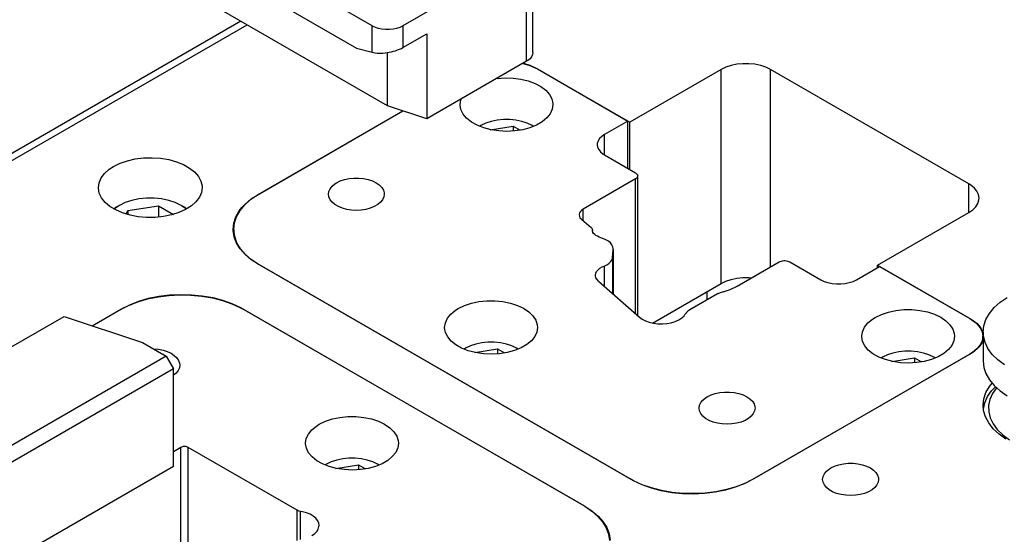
# Model space of a CAD drawing. Header units: inches. Extents: x 3 to 289, y 4 to 291.
# Tile 431 of 634: x 35.5 to 41.14, y 270.48 to 273.43. Entities that reach past the tile are written whole.
import ezdxf

# ---------------------------------------------------------------- set-up
doc = ezdxf.new("R2010")
doc.units = ezdxf.units.IN
doc.header["$LTSCALE"] = 0.5
doc.header["$MEASUREMENT"] = 0
doc.layers.add('DIE', color=7, linetype='Continuous')

msp = doc.modelspace()

# ---------------------------------------------------------------- linework, layer by layer
at = {"layer": 'DIE', "color": 9, "linetype": 'Continuous'}
for p, q in [((37.5206, 273.3962), (35.7528, 274.4168)), ((35.7528, 274.2371), (37.4322, 273.2676)), ((37.6089, 272.9369), (35.8412, 273.9575)), ((38.441, 273.2431), (38.441, 273.8554)), ((38.4044, 273.8044), (37.6973, 273.3962)), ((36.7696, 273.4214), (34.9607, 272.3771)), ((35.0179, 272.3693), (36.805, 273.401)), ((37.5206, 273.3962), (37.5372, 273.3881)), ((37.5372, 273.3881), (37.5561, 273.3818)), ((37.5561, 273.3818), (37.5766, 273.3775)), ((37.5766, 273.3775), (37.598, 273.3753)), ((37.598, 273.3753), (37.6198, 273.3753)), ((37.6198, 273.3753), (37.6413, 273.3775)), ((37.6413, 273.3775), (37.6618, 273.3818)), ((37.6618, 273.3818), (37.6806, 273.3881)), ((37.6806, 273.3881), (37.6973, 273.3962)), ((37.6973, 273.2712), (37.8331, 273.3496)), ((37.8331, 273.3496), (37.8331, 272.8622)), ((37.4322, 273.2676), (37.5206, 273.2439)), ((37.6553, 273.253), (37.6668, 273.257)), ((37.6668, 273.257), (37.6777, 273.2614)), ((37.6777, 273.2614), (37.6879, 273.2662)), ((37.6879, 273.2662), (37.6973, 273.2712)), ((37.5206, 273.2439), (37.5293, 273.2419)), ((37.5293, 273.2419), (37.5388, 273.2403)), ((37.5388, 273.2403), (37.549, 273.2393)), ((37.549, 273.2393), (37.5597, 273.2387)), ((37.5597, 273.2387), (37.571, 273.2387)), ((37.571, 273.2387), (37.5826, 273.2392)), ((37.5826, 273.2392), (37.5946, 273.2402)), ((37.5946, 273.2402), (37.6068, 273.2417)), ((37.6068, 273.2417), (37.6191, 273.2438)), ((37.6089, 272.9369), (37.6089, 273.2421)), ((37.6191, 273.2438), (37.6313, 273.2464)), ((37.6313, 273.2464), (37.6435, 273.2495)), ((37.6435, 273.2495), (37.6553, 273.253)), ((38.4243, 273.207), (38.4118, 273.1967)), ((38.4335, 273.2184), (38.4243, 273.207)), ((38.4391, 273.2305), (38.4335, 273.2184)), ((38.441, 273.2431), (38.4391, 273.2305)), ((38.4044, 273.192), (37.8331, 272.8622)), ((38.3838, 273.1801), (38.4226, 273.1687)), ((38.3861, 273.1815), (38.4228, 273.1699)), ((38.4118, 273.1967), (38.4044, 273.192)), ((38.4226, 273.1687), (38.4574, 273.1535)), ((38.4228, 273.1699), (38.4555, 273.1548)), ((38.4555, 273.1548), (38.4595, 273.1525)), ((38.4574, 273.1535), (38.4665, 273.1485)), ((38.4595, 273.1525), (38.9954, 272.8431)), ((38.4665, 273.1485), (38.9834, 272.85)), ((39.5183, 273.145), (38.9954, 272.8431)), ((39.545, 273.1579), (39.5183, 273.145)), ((39.5752, 273.168), (39.545, 273.1579)), ((39.608, 273.1749), (39.5752, 273.168)), ((39.6423, 273.1784), (39.608, 273.1749)), ((39.6772, 273.1784), (39.6423, 273.1784)), ((39.7115, 273.1749), (39.6772, 273.1784)), ((39.7443, 273.168), (39.7115, 273.1749)), ((39.7745, 273.1579), (39.7443, 273.168)), ((39.8012, 273.145), (39.7745, 273.1579)), ((40.9354, 272.4902), (39.8012, 273.145)), ((38.2354, 273.0944), (38.2811, 273.0976)), ((38.2811, 273.0976), (38.3271, 273.0962)), ((38.3271, 273.0962), (38.372, 273.0901)), ((38.372, 273.0901), (38.4144, 273.0798)), ((38.4144, 273.0798), (38.453, 273.0653)), ((38.453, 273.0653), (38.4868, 273.0472)), ((38.4868, 273.0472), (38.5146, 273.026)), ((38.0281, 272.9708), (38.0297, 272.9757)), ((38.5146, 273.026), (38.5356, 273.0023)), ((38.5356, 273.0023), (38.5493, 272.977)), ((38.5493, 272.977), (38.5551, 272.9506)), ((37.8331, 272.8622), (37.6089, 272.9369)), ((38.0241, 272.9443), (38.0281, 272.9708)), ((38.0242, 272.9418), (38.0241, 272.9443)), ((38.0289, 272.9153), (38.0242, 272.9418)), ((38.5514, 272.9178), (38.5395, 272.8921)), ((38.5554, 272.9443), (38.5514, 272.9178)), ((38.5551, 272.9506), (38.5554, 272.9443)), ((36.8685, 272.4299), (37.6962, 272.9078)), ((36.8755, 272.434), (37.6962, 272.9078)), ((38.0415, 272.8897), (38.0289, 272.9153)), ((38.0616, 272.8658), (38.0415, 272.8897)), ((38.0885, 272.8442), (38.0616, 272.8658)), ((38.5202, 272.868), (38.4939, 272.8462)), ((38.5395, 272.8921), (38.5202, 272.868)), ((38.1215, 272.8257), (38.0885, 272.8442)), ((38.1595, 272.8107), (38.1215, 272.8257)), ((38.2015, 272.7997), (38.1595, 272.8107)), ((38.4238, 272.8119), (38.3822, 272.8006)), ((38.4614, 272.8273), (38.4238, 272.8119)), ((38.4939, 272.8462), (38.4614, 272.8273)), ((38.9834, 272.85), (38.8508, 272.7735)), ((38.9834, 272.5794), (38.9834, 272.85)), ((38.9954, 272.5724), (38.9954, 272.8431)), ((38.2461, 272.7931), (38.2015, 272.7997)), ((38.292, 272.791), (38.2461, 272.7931)), ((38.3378, 272.7935), (38.292, 272.791)), ((38.3822, 272.8006), (38.3378, 272.7935)), ((38.8221, 272.7498), (38.8136, 272.7362)), ((38.8347, 272.7624), (38.8221, 272.7498)), ((38.8508, 272.7735), (38.8347, 272.7624)), ((38.8092, 272.7219), (38.8087, 272.7147)), ((38.8087, 272.7147), (38.8108, 272.7003)), ((38.8136, 272.7362), (38.8092, 272.7219)), ((38.8108, 272.7003), (38.8173, 272.6863)), ((36.1656, 272.6331), (36.2132, 272.6389)), ((36.2132, 272.6389), (36.2618, 272.6402)), ((36.2618, 272.6402), (36.3102, 272.6369)), ((36.3102, 272.6369), (36.3569, 272.6291)), ((38.8173, 272.6863), (38.828, 272.6731)), ((38.828, 272.6731), (38.8423, 272.6613)), ((38.8423, 272.6613), (38.8508, 272.6559)), ((38.8508, 272.6559), (39.0276, 272.5538)), ((36.0161, 272.5736), (36.0413, 272.5902)), ((36.0413, 272.5902), (36.0785, 272.6083)), ((36.0785, 272.6083), (36.1202, 272.6228)), ((36.1202, 272.6228), (36.1656, 272.6331)), ((36.3569, 272.6291), (36.4009, 272.617)), ((36.4009, 272.617), (36.4408, 272.6009)), ((36.4408, 272.6009), (36.4756, 272.5812)), ((36.4756, 272.5812), (36.5043, 272.5585)), ((35.9584, 272.497), (35.9702, 272.5242)), ((35.9702, 272.5242), (35.9897, 272.55)), ((35.9897, 272.55), (36.0161, 272.5736)), ((36.5043, 272.5585), (36.5263, 272.5334)), ((36.5263, 272.5334), (36.5409, 272.5066)), ((37.3889, 272.5204), (37.4164, 272.5232)), ((37.4164, 272.5232), (37.4443, 272.5232)), ((37.4443, 272.5232), (37.4718, 272.5204)), ((39.0276, 272.5538), (39.0325, 272.5505)), ((39.0345, 272.5235), (39.0302, 272.5199)), ((39.0325, 272.5505), (39.0363, 272.5467)), ((39.0377, 272.5275), (39.0345, 272.5235)), ((39.0363, 272.5467), (39.0389, 272.5426)), ((39.0397, 272.5317), (39.0377, 272.5275)), ((39.0389, 272.5426), (39.0402, 272.5383)), ((39.0404, 272.5361), (39.0397, 272.5317)), ((39.0402, 272.5383), (39.0404, 272.5361)), ((39.0404, 271.7354), (39.0404, 272.5361)), ((35.9544, 272.469), (35.9584, 272.497)), ((35.9544, 272.4652), (35.9544, 272.469)), ((36.5409, 272.5066), (36.5476, 272.4788)), ((36.5481, 272.469), (36.5441, 272.4409)), ((36.5476, 272.4788), (36.5481, 272.469)), ((37.28, 272.4628), (37.2918, 272.4774)), ((37.2918, 272.4774), (37.3078, 272.4906)), ((37.3078, 272.4906), (37.3172, 272.4965)), ((37.3172, 272.4965), (37.3386, 272.5069)), ((37.3386, 272.5069), (37.3627, 272.5149)), ((37.3627, 272.5149), (37.3889, 272.5204)), ((37.4718, 272.5204), (37.498, 272.5149)), ((37.498, 272.5149), (37.5221, 272.5069)), ((37.5221, 272.5069), (37.5435, 272.4965)), ((37.5435, 272.4965), (37.5614, 272.4842)), ((37.5614, 272.4842), (37.5754, 272.4702)), ((37.5754, 272.4702), (37.5849, 272.4551)), ((39.0276, 272.5183), (38.7291, 272.346)), ((39.0302, 272.5199), (39.0276, 272.5183)), ((40.9472, 272.4827), (40.9354, 272.4902)), ((40.9672, 272.4662), (40.9472, 272.4827)), ((40.9819, 272.448), (40.9672, 272.4662)), ((35.9595, 272.4373), (35.9544, 272.4652)), ((35.9724, 272.4102), (35.9595, 272.4373)), ((35.9928, 272.3846), (35.9724, 272.4102)), ((36.5323, 272.4137), (36.5128, 272.3879)), ((36.5441, 272.4409), (36.5323, 272.4137)), ((36.8293, 272.4044), (36.8685, 272.4299)), ((36.8311, 272.4046), (36.8701, 272.4308)), ((36.8701, 272.4308), (36.8755, 272.434)), ((37.2703, 272.4312), (37.2728, 272.4472)), ((37.2728, 272.4152), (37.2703, 272.4312)), ((37.2728, 272.4472), (37.28, 272.4628)), ((37.28, 272.3996), (37.2728, 272.4152)), ((37.5879, 272.4152), (37.5807, 272.3996)), ((37.5849, 272.4551), (37.5897, 272.4392)), ((37.5903, 272.4312), (37.5879, 272.4152)), ((37.5897, 272.4392), (37.5903, 272.4312)), ((40.9909, 272.4286), (40.9819, 272.448)), ((40.994, 272.4085), (40.9909, 272.4286)), ((36.0201, 272.3614), (35.9928, 272.3846)), ((36.0537, 272.341), (36.0201, 272.3614)), ((36.4864, 272.3643), (36.4536, 272.3435)), ((36.5128, 272.3879), (36.4864, 272.3643)), ((36.7605, 272.3357), (36.7751, 272.3545)), ((36.7647, 272.3369), (36.7918, 272.3698)), ((36.7751, 272.3545), (36.7939, 272.3746)), ((36.7918, 272.3698), (36.7961, 272.3742)), ((36.7939, 272.3746), (36.8293, 272.4044)), ((36.7961, 272.3742), (36.8311, 272.4046)), ((37.2918, 272.385), (37.28, 272.3996)), ((37.3078, 272.3718), (37.2918, 272.385)), ((37.3275, 272.3604), (37.3078, 272.3718)), ((37.3503, 272.3512), (37.3275, 272.3604)), ((37.5332, 272.3604), (37.5103, 272.3512)), ((37.5529, 272.3718), (37.5332, 272.3604)), ((37.5689, 272.385), (37.5529, 272.3718)), ((37.5807, 272.3996), (37.5689, 272.385)), ((40.9578, 272.3423), (40.9752, 272.3597)), ((40.9752, 272.3597), (40.9871, 272.3786)), ((40.9871, 272.3786), (40.9932, 272.3984)), ((40.9932, 272.3984), (40.994, 272.4085)), ((36.0926, 272.3241), (36.0537, 272.341)), ((36.1357, 272.3111), (36.0926, 272.3241)), ((36.182, 272.3023), (36.1357, 272.3111)), ((36.2301, 272.298), (36.182, 272.3023)), ((36.2788, 272.2983), (36.2301, 272.298)), ((36.3268, 272.3032), (36.2788, 272.2983)), ((36.3727, 272.3125), (36.3268, 272.3032)), ((36.4153, 272.3261), (36.3727, 272.3125)), ((36.4536, 272.3435), (36.4153, 272.3261)), ((36.7289, 272.266), (36.7409, 272.3014)), ((36.7331, 272.2663), (36.745, 272.3022)), ((36.7409, 272.3014), (36.7605, 272.3357)), ((36.745, 272.3022), (36.7647, 272.3369)), ((37.3756, 272.3444), (37.3503, 272.3512)), ((37.4026, 272.3402), (37.3756, 272.3444)), ((37.4303, 272.3388), (37.4026, 272.3402)), ((37.4581, 272.3402), (37.4303, 272.3388)), ((37.4851, 272.3444), (37.4581, 272.3402)), ((37.5103, 272.3512), (37.4851, 272.3444)), ((38.7055, 272.3168), (38.7052, 272.3127)), ((38.7052, 272.3127), (38.7065, 272.3045)), ((38.708, 272.3249), (38.7055, 272.3168)), ((38.7065, 272.3045), (38.7101, 272.2966)), ((38.7129, 272.3326), (38.708, 272.3249)), ((38.72, 272.3397), (38.7129, 272.3326)), ((38.7291, 272.346), (38.72, 272.3397)), ((40.4125, 272.025), (40.9354, 272.3269)), ((40.9354, 272.3269), (40.9578, 272.3423)), ((36.7249, 272.2299), (36.7289, 272.266)), ((36.7291, 272.2299), (36.7331, 272.2663)), ((38.7101, 272.2966), (38.7161, 272.2892)), ((38.7161, 272.2892), (38.7199, 272.2857)), ((38.7199, 272.2857), (38.775, 272.2403)), ((36.7251, 272.2226), (36.7249, 272.2299)), ((36.7307, 272.1866), (36.7251, 272.2226)), ((36.7291, 272.2299), (36.7291, 272.1932)), ((36.7292, 272.2248), (36.7291, 272.2299)), ((36.7343, 272.1885), (36.7292, 272.2248)), ((36.7442, 272.1514), (36.7307, 272.1866)), ((36.7473, 272.1527), (36.7343, 272.1885)), ((38.7769, 272.2386), (38.775, 272.2403)), ((38.7798, 272.235), (38.7769, 272.2386)), ((38.7816, 272.2311), (38.7798, 272.235)), ((38.7822, 272.2271), (38.7816, 272.2311)), ((38.782, 272.2227), (38.7821, 272.2254)), ((38.7822, 272.2193), (38.782, 272.2227)), ((38.7821, 272.2254), (38.7822, 272.2271)), ((38.7822, 272.2192), (38.7822, 272.2271)), ((38.7843, 272.2126), (38.7822, 272.2193)), ((38.7883, 272.2062), (38.7843, 272.2126)), ((38.7942, 272.2003), (38.7883, 272.2062)), ((38.8017, 272.1951), (38.7942, 272.2003)), ((38.8098, 272.1905), (38.8017, 272.1951)), ((38.8205, 272.185), (38.8098, 272.1905)), ((38.8393, 272.1777), (38.8205, 272.185)), ((36.7654, 272.1174), (36.7442, 272.1514)), ((36.768, 272.1183), (36.7473, 272.1527)), ((38.8418, 272.1769), (38.8393, 272.1777)), ((38.8585, 272.1702), (38.8418, 272.1769)), ((38.873, 272.1618), (38.8585, 272.1702)), ((38.8847, 272.1521), (38.873, 272.1618)), ((38.8933, 272.1414), (38.8847, 272.1521)), ((38.8986, 272.13), (38.8933, 272.1414)), ((38.9004, 272.1183), (38.8986, 272.13)), ((36.7939, 272.0852), (36.7654, 272.1174)), ((36.7961, 272.0856), (36.768, 272.1183)), ((36.8271, 272.057), (36.7939, 272.0852)), ((36.8291, 272.0567), (36.7961, 272.0856)), ((38.8967, 272.0687), (38.9003, 272.1153)), ((38.9003, 272.1153), (38.9004, 272.1183)), ((38.9004, 271.8588), (38.9004, 272.1183)), ((36.8685, 272.0299), (36.8271, 272.057)), ((36.8701, 272.029), (36.8291, 272.0567)), ((39.0039, 270.797), (36.8685, 272.0299)), ((36.8755, 272.0258), (36.8701, 272.029)), ((38.9969, 270.801), (36.8755, 272.0258)), ((38.8243, 272.0076), (38.8377, 272.0154)), ((38.8377, 272.0154), (38.8485, 272.02)), ((38.8485, 272.02), (38.8631, 272.0266)), ((38.8631, 272.0266), (38.8754, 272.0345)), ((38.8754, 272.0345), (38.8852, 272.0435)), ((38.8852, 272.0435), (38.8922, 272.0534)), ((38.8922, 272.0534), (38.896, 272.0638)), ((38.896, 272.0638), (38.8967, 272.0687)), ((39.6092, 271.9045), (39.85, 272.0435)), ((39.85, 272.0435), (39.8558, 272.0464)), ((39.8558, 272.0464), (39.8624, 272.0485)), ((39.8624, 272.0485), (39.8695, 272.05)), ((39.8695, 272.05), (39.8769, 272.0508)), ((39.8769, 272.0508), (39.8845, 272.0508)), ((39.8845, 272.0508), (39.892, 272.05)), ((39.892, 272.05), (39.8991, 272.0485)), ((39.8991, 272.0485), (39.9057, 272.0464)), ((39.9057, 272.0464), (39.9115, 272.0435)), ((39.9115, 272.0435), (40.0883, 271.9415)), ((40.2919, 271.9415), (40.4245, 272.018)), ((40.4125, 272.025), (40.9485, 271.7155)), ((40.4125, 272.0111), (40.4125, 272.025)), ((40.4245, 272.018), (40.9414, 271.7196)), ((38.7988, 271.9672), (38.8004, 271.9781)), ((38.7989, 271.9636), (38.7988, 271.9672)), ((38.8016, 271.9528), (38.7989, 271.9636)), ((38.8004, 271.9781), (38.8053, 271.9887)), ((38.8053, 271.9887), (38.8134, 271.9986)), ((38.8134, 271.9986), (38.8243, 272.0076)), ((38.8076, 271.9424), (38.8016, 271.9528)), ((38.8166, 271.9327), (38.8076, 271.9424)), ((38.8166, 271.9327), (38.8167, 271.9326)), ((38.8167, 271.9326), (39.0498, 271.7271)), ((39.1251, 271.6932), (39.5183, 271.9202)), ((39.5183, 271.9202), (39.545, 271.9332)), ((39.545, 271.9332), (39.5752, 271.9432)), ((39.5692, 271.8855), (39.6053, 271.9023)), ((39.5752, 271.9432), (39.608, 271.9501)), ((39.6053, 271.9023), (39.6092, 271.9045)), ((39.608, 271.9501), (39.6423, 271.9536)), ((39.6423, 271.9536), (39.6772, 271.9536)), ((39.6772, 271.9536), (39.6923, 271.9525)), ((40.0883, 271.9415), (40.1075, 271.9322)), ((40.1075, 271.9322), (40.1292, 271.9249)), ((40.1292, 271.9249), (40.1528, 271.92)), ((40.1528, 271.92), (40.1775, 271.9174)), ((40.1775, 271.9174), (40.2026, 271.9174)), ((40.2026, 271.9174), (40.2274, 271.92)), ((40.2274, 271.92), (40.251, 271.9249)), ((40.251, 271.9249), (40.2727, 271.9322)), ((40.2727, 271.9322), (40.2919, 271.9415)), ((36.2419, 271.835), (36.3009, 271.847)), ((36.2957, 271.844), (36.3575, 271.8518)), ((36.3009, 271.847), (36.3621, 271.8545)), ((36.3575, 271.8518), (36.4204, 271.8551)), ((36.3621, 271.8545), (36.4245, 271.8575)), ((36.4204, 271.8551), (36.4836, 271.8537)), ((36.4245, 271.8575), (36.487, 271.8559)), ((36.4836, 271.8537), (36.546, 271.8478)), ((36.487, 271.8559), (36.5486, 271.8497)), ((36.546, 271.8478), (36.6065, 271.8374)), ((36.5486, 271.8497), (36.6084, 271.839)), ((39.4969, 271.8599), (39.339, 271.7687)), ((39.498, 271.8606), (39.4969, 271.8599)), ((39.5124, 271.8673), (39.498, 271.8606)), ((39.5285, 271.8725), (39.5124, 271.8673)), ((39.5285, 271.8725), (39.5287, 271.8725)), ((39.5287, 271.8725), (39.5692, 271.8855)), ((36.08, 271.7706), (36.1275, 271.7947)), ((36.0871, 271.7747), (36.1341, 271.7986)), ((36.1275, 271.7947), (36.1798, 271.8152)), ((36.1341, 271.7986), (36.186, 271.8188)), ((36.1798, 271.8152), (36.2362, 271.8317)), ((36.186, 271.8188), (36.2419, 271.835)), ((36.2362, 271.8317), (36.2957, 271.844)), ((36.6065, 271.8374), (36.6644, 271.8226)), ((36.6084, 271.839), (36.6653, 271.8239)), ((36.6644, 271.8226), (36.7185, 271.8037)), ((36.6653, 271.8239), (36.7184, 271.8049)), ((36.7184, 271.8049), (36.7669, 271.782)), ((36.7185, 271.8037), (36.768, 271.7811)), ((38.0135, 271.777), (38.0488, 271.7941)), ((38.0488, 271.7941), (38.0886, 271.8074)), ((38.0886, 271.8074), (38.1319, 271.8166)), ((38.1319, 271.8166), (38.1772, 271.8213)), ((38.1772, 271.8213), (38.2233, 271.8214)), ((38.2233, 271.8214), (38.2687, 271.8169)), ((38.2687, 271.8169), (38.312, 271.808)), ((38.312, 271.808), (38.3521, 271.7948)), ((38.3521, 271.7948), (38.3876, 271.7779)), ((41.0801, 271.7816), (41.1142, 271.8123)), ((41.1142, 271.8123), (41.1547, 271.8403)), ((35.9195, 271.6779), (36.0871, 271.7747)), ((35.9195, 271.6779), (36.08, 271.7706)), ((36.7669, 271.782), (36.7801, 271.7747)), ((36.768, 271.7811), (36.7871, 271.7706)), ((36.7801, 271.7747), (38.7388, 270.6439)), ((36.7871, 271.7706), (38.7317, 270.648)), ((37.9516, 271.7207), (37.9709, 271.7449)), ((37.9709, 271.7449), (37.9972, 271.7667)), ((37.9972, 271.7667), (38.0135, 271.777)), ((38.3876, 271.7779), (38.4175, 271.7577)), ((38.4175, 271.7577), (38.4409, 271.7348)), ((38.4409, 271.7348), (38.4571, 271.7099)), ((39.2922, 271.7227), (39.3058, 271.7354)), ((39.3058, 271.7354), (39.3109, 271.742)), ((39.3109, 271.742), (39.3172, 271.7505)), ((39.3178, 271.7513), (39.3172, 271.7505)), ((39.3271, 271.7606), (39.3178, 271.7513)), ((39.339, 271.7687), (39.3271, 271.7606)), ((40.4, 271.726), (40.4353, 271.7431)), ((40.4353, 271.7431), (40.4751, 271.7564)), ((40.4751, 271.7564), (40.5184, 271.7656)), ((40.5184, 271.7656), (40.5637, 271.7703)), ((40.5637, 271.7703), (40.6098, 271.7704)), ((40.6098, 271.7704), (40.6552, 271.7659)), ((40.6552, 271.7659), (40.6985, 271.7569)), ((40.6985, 271.7569), (40.7386, 271.7438)), ((40.7386, 271.7438), (40.7741, 271.7269)), ((41.0333, 271.7139), (41.053, 271.7486)), ((41.053, 271.7486), (41.0801, 271.7816)), ((34.5499, 271.0335), (35.7588, 271.7315)), ((35.7588, 271.7315), (36.207, 271.5821)), ((37.9357, 271.6686), (37.9397, 271.6951)), ((37.9397, 271.6951), (37.9516, 271.7207)), ((38.4571, 271.7099), (38.4657, 271.6838)), ((38.4657, 271.6838), (38.467, 271.6686)), ((39.0498, 271.7271), (39.0658, 271.7154)), ((39.0658, 271.7154), (39.085, 271.7055)), ((39.085, 271.7055), (39.1069, 271.6976)), ((39.1069, 271.6976), (39.1309, 271.6921)), ((39.1309, 271.6921), (39.1562, 271.689)), ((39.1562, 271.689), (39.1819, 271.6886)), ((39.1819, 271.6886), (39.2075, 271.6907)), ((39.2075, 271.6907), (39.232, 271.6954)), ((39.232, 271.6954), (39.2547, 271.7024)), ((39.2547, 271.7024), (39.275, 271.7116)), ((39.275, 271.7116), (39.2922, 271.7227)), ((40.3381, 271.6697), (40.3574, 271.6938)), ((40.3574, 271.6938), (40.3837, 271.7157)), ((40.3837, 271.7157), (40.4, 271.726)), ((40.7741, 271.7269), (40.804, 271.7067)), ((40.804, 271.7067), (40.8274, 271.6838)), ((40.8274, 271.6838), (40.8436, 271.6589)), ((40.9414, 271.7196), (40.9468, 271.7164)), ((40.9468, 271.7164), (40.9738, 271.6966)), ((40.9485, 271.7155), (40.9754, 271.697)), ((40.9738, 271.6966), (40.9811, 271.6897)), ((40.9754, 271.697), (40.9833, 271.69)), ((40.9811, 271.6897), (40.9995, 271.6669)), ((40.9833, 271.69), (41.002, 271.6684)), ((41.0174, 271.6417), (41.0214, 271.6781)), ((41.0214, 271.6781), (41.0333, 271.7139)), ((37.9358, 271.666), (37.9357, 271.6686)), ((37.9405, 271.6395), (37.9358, 271.666)), ((37.9531, 271.614), (37.9405, 271.6395)), ((38.463, 271.6421), (38.4511, 271.6164)), ((38.467, 271.6686), (38.463, 271.6421)), ((40.3222, 271.6175), (40.3262, 271.644)), ((40.3262, 271.644), (40.3381, 271.6697)), ((40.8436, 271.6589), (40.8522, 271.6328)), ((40.8522, 271.6328), (40.8535, 271.6175)), ((40.9995, 271.6669), (41.0108, 271.6426)), ((41.002, 271.6684), (41.0139, 271.6453)), ((41.0108, 271.6426), (41.0146, 271.6175)), ((41.0139, 271.6453), (41.0174, 271.6322)), ((41.0174, 271.6417), (41.0174, 271.4759)), ((41.019, 271.6189), (41.0174, 271.6417)), ((36.207, 271.5821), (36.3414, 271.5045)), ((37.9732, 271.59), (37.9531, 271.614)), ((38.0001, 271.5685), (37.9732, 271.59)), ((38.0331, 271.5499), (38.0001, 271.5685)), ((38.4055, 271.5704), (38.373, 271.5515)), ((38.4318, 271.5923), (38.4055, 271.5704)), ((38.4511, 271.6164), (38.4318, 271.5923)), ((40.3223, 271.615), (40.3222, 271.6175)), ((40.327, 271.5885), (40.3223, 271.615)), ((40.3396, 271.5629), (40.327, 271.5885)), ((40.8376, 271.5654), (40.8183, 271.5412)), ((40.8495, 271.591), (40.8376, 271.5654)), ((40.8535, 271.6175), (40.8495, 271.591)), ((40.9995, 271.5682), (40.9912, 271.5565)), ((41.0094, 271.5792), (40.9944, 271.5567)), ((41.0108, 271.5925), (40.9995, 271.5682)), ((41.0174, 271.6029), (41.0094, 271.5792)), ((41.0146, 271.6175), (41.0108, 271.5925)), ((41.0146, 271.5919), (41.0146, 271.6175)), ((41.0279, 271.5828), (41.019, 271.6189)), ((41.0447, 271.5476), (41.0279, 271.5828)), ((36.2701, 271.5456), (36.2977, 271.5432)), ((36.2977, 271.5432), (36.3241, 271.5381)), ((36.3241, 271.5381), (36.3486, 271.5304)), ((36.3486, 271.5304), (36.3704, 271.5203)), ((36.3704, 271.5203), (36.3889, 271.5083)), ((36.3889, 271.5083), (36.4034, 271.4945)), ((38.0711, 271.5349), (38.0331, 271.5499)), ((38.1131, 271.5239), (38.0711, 271.5349)), ((38.1577, 271.5173), (38.1131, 271.5239)), ((38.2036, 271.5152), (38.1577, 271.5173)), ((38.2494, 271.5177), (38.2036, 271.5152)), ((38.2938, 271.5248), (38.2494, 271.5177)), ((38.3355, 271.5362), (38.2938, 271.5248)), ((38.373, 271.5515), (38.3355, 271.5362)), ((40.9485, 271.5196), (39.6969, 270.797)), ((40.9414, 271.5155), (39.704, 270.801)), ((40.3597, 271.539), (40.3396, 271.5629)), ((40.3866, 271.5174), (40.3597, 271.539)), ((40.4196, 271.4989), (40.3866, 271.5174)), ((40.792, 271.5194), (40.7595, 271.5005)), ((40.8183, 271.5412), (40.792, 271.5194)), ((40.9468, 271.5187), (40.9414, 271.5155)), ((40.9561, 271.5248), (40.9468, 271.5187)), ((40.9584, 271.5256), (40.9485, 271.5196)), ((40.9811, 271.5454), (40.9561, 271.5248)), ((40.9833, 271.545), (40.9584, 271.5256)), ((40.9912, 271.5565), (40.9811, 271.5454)), ((40.9944, 271.5567), (40.9833, 271.545)), ((41.0691, 271.5139), (41.0447, 271.5476)), ((41.1006, 271.4823), (41.0691, 271.5139)), ((36.3414, 271.5045), (34.9272, 270.688)), ((36.3414, 271.5045), (36.3838, 271.431)), ((36.4034, 271.4945), (36.4136, 271.4795)), ((36.4136, 271.4795), (36.4191, 271.4638)), ((36.4201, 271.4534), (36.4177, 271.4374)), ((36.4191, 271.4638), (36.4201, 271.4534)), ((40.4576, 271.4839), (40.4196, 271.4989)), ((40.4996, 271.4729), (40.4576, 271.4839)), ((40.5442, 271.4663), (40.4996, 271.4729)), ((40.5901, 271.4642), (40.5442, 271.4663)), ((40.6359, 271.4667), (40.5901, 271.4642)), ((40.6803, 271.4738), (40.6359, 271.4667)), ((40.7219, 271.4852), (40.6803, 271.4738)), ((40.7595, 271.5005), (40.7219, 271.4852)), ((41.0174, 271.4759), (41.0214, 271.4395)), ((41.1387, 271.4532), (41.1006, 271.4823)), ((36.3838, 271.431), (34.9696, 270.6145)), ((36.3838, 270.8717), (36.3838, 271.431)), ((36.3986, 271.4073), (36.3838, 271.3949)), ((36.4104, 271.4219), (36.3986, 271.4073)), ((36.4177, 271.4374), (36.4104, 271.4219)), ((41.0214, 271.4395), (41.0333, 271.4036)), ((41.0333, 271.4036), (41.053, 271.369)), ((41.0525, 271.3298), (41.0678, 271.3497)), ((41.053, 271.369), (41.0801, 271.336)), ((39.4599, 271.2821), (39.484, 271.2902)), ((39.484, 271.2902), (39.5103, 271.2957)), ((39.5103, 271.2957), (39.5377, 271.2985)), ((39.5377, 271.2985), (39.5656, 271.2985)), ((39.5656, 271.2985), (39.5931, 271.2957)), ((39.5931, 271.2957), (39.6193, 271.2902)), ((39.6193, 271.2902), (39.6434, 271.2821)), ((41.0209, 271.2592), (41.0328, 271.2951)), ((41.0328, 271.2951), (41.0525, 271.3298)), ((41.0423, 271.2719), (41.0657, 271.3058)), ((41.0704, 271.2903), (41.0553, 271.256)), ((41.0657, 271.3058), (41.0871, 271.3289)), ((41.0931, 271.3232), (41.0704, 271.2903)), ((41.0801, 271.336), (41.1142, 271.3052)), ((41.1142, 271.3052), (41.1547, 271.2772)), ((39.3941, 271.2225), (39.4013, 271.2381)), ((39.4013, 271.2381), (39.4131, 271.2526)), ((39.4131, 271.2526), (39.4291, 271.2658)), ((39.4291, 271.2658), (39.4385, 271.2718)), ((39.4385, 271.2718), (39.4599, 271.2821)), ((39.6434, 271.2821), (39.6648, 271.2718)), ((39.6648, 271.2718), (39.6827, 271.2594)), ((39.6827, 271.2594), (39.6967, 271.2455)), ((39.6967, 271.2455), (39.7062, 271.2304)), ((39.7062, 271.2304), (39.7111, 271.2145)), ((41.0169, 271.2228), (41.0209, 271.2592)), ((41.0184, 271.2003), (41.0264, 271.2365)), ((41.0264, 271.2365), (41.0423, 271.2719)), ((41.0553, 271.256), (41.0481, 271.2209)), ((39.3917, 271.2065), (39.3941, 271.2225)), ((39.3941, 271.1904), (39.3917, 271.2065)), ((39.4013, 271.1749), (39.3941, 271.1904)), ((39.4131, 271.1603), (39.4013, 271.1749)), ((39.702, 271.1749), (39.6902, 271.1603)), ((39.7092, 271.1904), (39.702, 271.1749)), ((39.7117, 271.2065), (39.7092, 271.1904)), ((39.7111, 271.2145), (39.7117, 271.2065)), ((41.0198, 271.192), (41.0169, 271.2228)), ((41.0305, 271.156), (41.0198, 271.192)), ((41.0481, 271.2209), (41.0488, 271.1855)), ((41.0488, 271.1855), (41.0575, 271.1505)), ((37.2017, 271.1033), (37.218, 271.1136)), ((37.218, 271.1136), (37.2533, 271.1307)), ((37.2533, 271.1307), (37.2932, 271.144)), ((37.2932, 271.144), (37.3364, 271.1532)), ((37.3364, 271.1532), (37.3817, 271.1579)), ((37.3817, 271.1579), (37.4278, 271.158)), ((37.4278, 271.158), (37.4732, 271.1535)), ((37.4732, 271.1535), (37.5165, 271.1446)), ((37.5165, 271.1446), (37.5566, 271.1314)), ((37.5566, 271.1314), (37.5921, 271.1145)), ((37.5921, 271.1145), (37.622, 271.0943)), ((39.4291, 271.1471), (39.4131, 271.1603)), ((39.4488, 271.1357), (39.4291, 271.1471)), ((39.4717, 271.1265), (39.4488, 271.1357)), ((39.4969, 271.1197), (39.4717, 271.1265)), ((39.5239, 271.1155), (39.4969, 271.1197)), ((39.5517, 271.1141), (39.5239, 271.1155)), ((39.5794, 271.1155), (39.5517, 271.1141)), ((39.6064, 271.1197), (39.5794, 271.1155)), ((39.6317, 271.1265), (39.6064, 271.1197)), ((39.6545, 271.1357), (39.6317, 271.1265)), ((39.6742, 271.1471), (39.6545, 271.1357)), ((39.6902, 271.1603), (39.6742, 271.1471)), ((41.049, 271.1211), (41.0305, 271.156)), ((41.0749, 271.0878), (41.049, 271.1211)), ((41.0575, 271.1505), (41.0741, 271.1164)), ((41.0741, 271.1164), (41.0981, 271.0839)), ((37.1442, 271.0317), (37.1561, 271.0573)), ((37.1561, 271.0573), (37.1755, 271.0815)), ((37.1755, 271.0815), (37.2017, 271.1033)), ((37.622, 271.0943), (37.6454, 271.0714)), ((37.6454, 271.0714), (37.6616, 271.0465)), ((41.1079, 271.0566), (41.0749, 271.0878)), ((41.0981, 271.0839), (41.1293, 271.0534)), ((37.1402, 271.0052), (37.1442, 271.0317)), ((37.1403, 271.0026), (37.1402, 271.0052)), ((37.145, 270.9761), (37.1403, 271.0026)), ((37.6616, 271.0465), (37.6702, 271.0204)), ((37.6715, 271.0052), (37.6675, 270.9787)), ((37.6702, 271.0204), (37.6715, 271.0052)), ((41.1475, 271.0281), (41.1079, 271.0566)), ((41.1293, 271.0534), (41.1671, 271.0256)), ((36.427, 270.9815), (36.3838, 270.9566)), ((36.4308, 270.9834), (36.427, 270.9815)), ((36.4352, 270.9849), (36.4308, 270.9834)), ((36.44, 270.9859), (36.4352, 270.9849)), ((36.4449, 270.9864), (36.44, 270.9859)), ((36.45, 270.9864), (36.4449, 270.9864)), ((36.455, 270.9859), (36.45, 270.9864)), ((36.4597, 270.9849), (36.455, 270.9859)), ((36.4641, 270.9834), (36.4597, 270.9849)), ((36.468, 270.9815), (36.4641, 270.9834)), ((37.0913, 270.6217), (36.468, 270.9815)), ((37.1576, 270.9506), (37.145, 270.9761)), ((37.1777, 270.9266), (37.1576, 270.9506)), ((37.6556, 270.953), (37.6363, 270.9289)), ((37.6675, 270.9787), (37.6556, 270.953)), ((37.2046, 270.9051), (37.1777, 270.9266)), ((37.2376, 270.8865), (37.2046, 270.9051)), ((37.5776, 270.8882), (37.54, 270.8728)), ((37.61, 270.907), (37.5776, 270.8882)), ((37.6363, 270.9289), (37.61, 270.907)), ((40.2174, 270.8874), (40.2448, 270.8902)), ((40.2448, 270.8902), (40.2727, 270.8902)), ((40.2727, 270.8902), (40.3002, 270.8874)), ((36.3838, 270.8717), (34.2714, 269.6521)), ((37.2756, 270.8715), (37.2376, 270.8865)), ((37.3176, 270.8605), (37.2756, 270.8715)), ((37.3622, 270.8539), (37.3176, 270.8605)), ((37.4081, 270.8518), (37.3622, 270.8539)), ((37.4539, 270.8543), (37.4081, 270.8518)), ((37.4983, 270.8614), (37.4539, 270.8543)), ((37.54, 270.8728), (37.4983, 270.8614)), ((40.1084, 270.8298), (40.1202, 270.8444)), ((40.1202, 270.8444), (40.1362, 270.8576)), ((40.1362, 270.8576), (40.1456, 270.8635)), ((40.1456, 270.8635), (40.167, 270.8739)), ((40.167, 270.8739), (40.1912, 270.8819)), ((40.1912, 270.8819), (40.2174, 270.8874)), ((40.3002, 270.8874), (40.3264, 270.8819)), ((40.3264, 270.8819), (40.3505, 270.8739)), ((40.3505, 270.8739), (40.3719, 270.8635)), ((40.3719, 270.8635), (40.3898, 270.8512)), ((40.3898, 270.8512), (40.4038, 270.8373)), ((40.4038, 270.8373), (40.4133, 270.8221)), ((39.0159, 270.7906), (38.9969, 270.801)), ((39.0171, 270.7897), (39.0039, 270.797)), ((39.0655, 270.7679), (39.0159, 270.7906)), ((39.0656, 270.7668), (39.0171, 270.7897)), ((39.6565, 270.7769), (39.6042, 270.7564)), ((39.6969, 270.797), (39.6499, 270.7731)), ((39.704, 270.801), (39.6565, 270.7769)), ((40.0988, 270.7982), (40.1012, 270.8143)), ((40.1012, 270.7822), (40.0988, 270.7982)), ((40.1012, 270.8143), (40.1084, 270.8298)), ((40.1084, 270.7666), (40.1012, 270.7822)), ((40.4163, 270.7822), (40.4091, 270.7666)), ((40.4133, 270.8221), (40.4182, 270.8063)), ((40.4188, 270.7982), (40.4163, 270.7822)), ((40.4182, 270.8063), (40.4188, 270.7982)), ((39.1196, 270.7491), (39.0655, 270.7679)), ((39.1187, 270.7477), (39.0656, 270.7668)), ((39.1756, 270.7327), (39.1187, 270.7477)), ((39.1774, 270.7343), (39.1196, 270.7491)), ((39.2354, 270.722), (39.1756, 270.7327)), ((39.238, 270.7239), (39.1774, 270.7343)), ((39.297, 270.7158), (39.2354, 270.722)), ((39.3004, 270.7179), (39.238, 270.7239)), ((39.4265, 270.7199), (39.3636, 270.7166)), ((39.4831, 270.7247), (39.4219, 270.7171)), ((39.4883, 270.7277), (39.4265, 270.7199)), ((39.5421, 270.7367), (39.4831, 270.7247)), ((39.5478, 270.7399), (39.4883, 270.7277)), ((39.598, 270.7529), (39.5421, 270.7367)), ((39.6042, 270.7564), (39.5478, 270.7399)), ((39.6499, 270.7731), (39.598, 270.7529)), ((40.1202, 270.752), (40.1084, 270.7666)), ((40.1362, 270.7388), (40.1202, 270.752)), ((40.1559, 270.7275), (40.1362, 270.7388)), ((40.1788, 270.7182), (40.1559, 270.7275)), ((40.3616, 270.7275), (40.3388, 270.7182)), ((40.3813, 270.7388), (40.3616, 270.7275)), ((40.3973, 270.752), (40.3813, 270.7388)), ((40.4091, 270.7666), (40.3973, 270.752)), ((39.3595, 270.7142), (39.297, 270.7158)), ((39.3636, 270.7166), (39.3004, 270.7179)), ((39.4219, 270.7171), (39.3595, 270.7142)), ((40.204, 270.7114), (40.1788, 270.7182)), ((40.231, 270.7072), (40.204, 270.7114)), ((40.2588, 270.7058), (40.231, 270.7072)), ((40.2866, 270.7072), (40.2588, 270.7058)), ((40.3135, 270.7114), (40.2866, 270.7072)), ((40.3388, 270.7182), (40.3135, 270.7114)), ((37.097, 270.6189), (37.0913, 270.6217)), ((37.1036, 270.6167), (37.097, 270.6189)), ((37.1107, 270.6152), (37.1036, 270.6167)), ((37.1225, 270.613), (37.1107, 270.6152)), ((37.1453, 270.6069), (37.1225, 270.613)), ((37.1658, 270.5986), (37.1453, 270.6069)), ((38.7317, 270.648), (38.7371, 270.6448)), ((38.7371, 270.6448), (38.7782, 270.617)), ((38.7388, 270.6439), (38.7801, 270.6167)), ((38.7782, 270.617), (38.8111, 270.5882)), ((38.7801, 270.6167), (38.8133, 270.5885)), ((37.1836, 270.5883), (37.1658, 270.5986)), ((37.198, 270.5765), (37.1836, 270.5883)), ((37.2086, 270.5633), (37.198, 270.5765)), ((37.2151, 270.5493), (37.2086, 270.5633)), ((38.8111, 270.5882), (38.8392, 270.5555)), ((38.8133, 270.5885), (38.8418, 270.5564)), ((38.8392, 270.5555), (38.8599, 270.521)), ((38.8418, 270.5564), (38.863, 270.5224)), ((37.1913, 270.4873), (37.2038, 270.4999)), ((37.2038, 270.4999), (37.2124, 270.5135)), ((37.2124, 270.5135), (37.2167, 270.5278)), ((37.2173, 270.5349), (37.2151, 270.5493)), ((37.2167, 270.5278), (37.2173, 270.5349)), ((38.8599, 270.521), (38.873, 270.4853)), ((38.863, 270.5224), (38.8765, 270.4871)), ((37.1752, 270.4762), (37.1913, 270.4873)), ((38.873, 270.4853), (38.8781, 270.4489)), ((38.8765, 270.4871), (38.8821, 270.4511))]:
    msp.add_line(p, q, dxfattribs=at)
at = {"layer": 'DIE', "color": 4, "linetype": 'Continuous'}
for p, q in [((38.4044, 273.192), (38.4044, 273.8044)), ((37.5206, 273.2439), (37.5206, 273.3962)), ((37.6973, 273.3962), (37.6973, 273.2712)), ((38.4595, 273.1524), (38.4595, 273.1525)), ((39.5183, 271.9202), (39.5183, 273.145)), ((39.8012, 272.0154), (39.8012, 273.145)), ((38.8508, 272.6559), (38.8508, 272.7735)), ((39.0276, 271.7467), (39.0276, 272.5183)), ((40.9354, 272.3269), (40.9354, 272.4902)), ((36.8685, 272.4299), (36.8685, 272.4299)), ((38.7291, 272.2782), (38.7291, 272.346)), ((38.7821, 272.2254), (38.7821, 272.2199)), ((38.9003, 272.1153), (38.9003, 271.8589)), ((38.8485, 272.02), (38.8485, 271.9046)), ((38.8967, 272.0687), (38.8967, 271.862)), ((39.4388, 271.8264), (39.4388, 271.8743)), ((36.0871, 271.7746), (36.0871, 271.7747)), ((36.7801, 271.7746), (36.7801, 271.7747)), ((40.9485, 271.7153), (40.9485, 271.7155)), ((36.427, 269.7568), (36.427, 270.9815)), ((36.468, 269.7568), (36.468, 270.9815)), ((37.0913, 270.4481), (37.0913, 270.6217)), ((37.1107, 270.4546), (37.1107, 270.6152)), ((38.7388, 270.6438), (38.7388, 270.6439))]:
    msp.add_line(p, q, dxfattribs=at)
at = {"layer": 'DIE', "color": 132, "linetype": 'Continuous'}
for p, q in [((38.1436, 272.8246), (38.1351, 272.8196)), ((38.1436, 272.8246), (38.1354, 272.8195)), ((38.1712, 272.8379), (38.1436, 272.8246)), ((38.1436, 272.8246), (38.1436, 272.8246)), ((38.2024, 272.8483), (38.1712, 272.8379)), ((38.1971, 272.8006), (38.3271, 272.8207)), ((38.2363, 272.8554), (38.2024, 272.8483)), ((38.2717, 272.859), (38.2363, 272.8554)), ((38.3078, 272.859), (38.2717, 272.859)), ((38.3432, 272.8554), (38.3078, 272.859)), ((38.3271, 272.8207), (38.3671, 272.7976)), ((38.3271, 272.8207), (38.3271, 272.7925)), ((38.3771, 272.8483), (38.3432, 272.8554)), ((38.4083, 272.8379), (38.3771, 272.8483)), ((38.4359, 272.8246), (38.4083, 272.8379)), ((38.4444, 272.8196), (38.4359, 272.8246)), ((38.4441, 272.8195), (38.4359, 272.8246)), ((36.0416, 272.3476), (36.0524, 272.3541)), ((36.0745, 272.3669), (36.0465, 272.3476)), ((36.0745, 272.3669), (36.0524, 272.3541)), ((36.1079, 272.3831), (36.0745, 272.3669)), ((36.0745, 272.3669), (36.0745, 272.3669)), ((36.1456, 272.3956), (36.1079, 272.3831)), ((36.1237, 272.3385), (36.2979, 272.3654)), ((36.1865, 272.4042), (36.1456, 272.3956)), ((36.2295, 272.4086), (36.1865, 272.4042)), ((36.273, 272.4086), (36.2295, 272.4086)), ((36.316, 272.4042), (36.273, 272.4086)), ((36.2979, 272.3654), (36.3841, 272.3157)), ((36.2979, 272.3654), (36.2979, 272.2997)), ((36.3569, 272.3956), (36.316, 272.4042)), ((36.3946, 272.3831), (36.3569, 272.3956)), ((36.428, 272.3669), (36.3946, 272.3831)), ((36.4501, 272.3541), (36.428, 272.3669)), ((36.4305, 272.3655), (36.428, 272.3669)), ((36.458, 272.346), (36.4305, 272.3655)), ((36.4501, 272.3541), (36.4609, 272.3476)), ((36.0465, 272.3476), (36.0445, 272.346)), ((36.1137, 272.3171), (36.1237, 272.3385)), ((36.1237, 272.3385), (36.1237, 272.3142)), ((38.114, 271.5726), (38.0828, 271.5622)), ((38.1479, 271.5797), (38.114, 271.5726)), ((38.1834, 271.5833), (38.1479, 271.5797)), ((38.2194, 271.5833), (38.1834, 271.5833)), ((38.2548, 271.5797), (38.2194, 271.5833)), ((38.2887, 271.5726), (38.2548, 271.5797)), ((38.3199, 271.5622), (38.2887, 271.5726)), ((38.0552, 271.5488), (38.0467, 271.5439)), ((38.0552, 271.5488), (38.047, 271.5438)), ((38.0553, 271.5488), (38.0552, 271.5488)), ((38.0828, 271.5622), (38.0553, 271.5488)), ((38.1088, 271.5248), (38.2387, 271.5449)), ((38.2387, 271.5449), (38.2787, 271.5219)), ((38.2387, 271.5449), (38.2387, 271.5167)), ((38.3475, 271.5488), (38.3199, 271.5622)), ((38.356, 271.5439), (38.3475, 271.5488)), ((38.3557, 271.5438), (38.3475, 271.5488)), ((40.4693, 271.5111), (40.4417, 271.4978)), ((40.5005, 271.5215), (40.4693, 271.5111)), ((40.5344, 271.5286), (40.5005, 271.5215)), ((40.5698, 271.5322), (40.5344, 271.5286)), ((40.6059, 271.5322), (40.5698, 271.5322)), ((40.6413, 271.5286), (40.6059, 271.5322)), ((40.6752, 271.5215), (40.6413, 271.5286)), ((40.7064, 271.5111), (40.6752, 271.5215)), ((40.734, 271.4978), (40.7064, 271.5111)), ((40.4417, 271.4978), (40.4332, 271.4928)), ((40.4417, 271.4978), (40.4335, 271.4927)), ((40.4417, 271.4978), (40.4417, 271.4978)), ((40.4952, 271.4738), (40.6252, 271.4939)), ((40.6252, 271.4939), (40.6652, 271.4708)), ((40.6252, 271.4939), (40.6252, 271.4657)), ((40.7425, 271.4928), (40.734, 271.4978)), ((40.7422, 271.4927), (40.734, 271.4978)), ((37.2873, 270.8988), (37.2598, 270.8854)), ((37.3185, 270.9092), (37.2873, 270.8988)), ((37.3524, 270.9163), (37.3185, 270.9092)), ((37.3879, 270.9199), (37.3524, 270.9163)), ((37.4239, 270.9199), (37.3879, 270.9199)), ((37.4593, 270.9163), (37.4239, 270.9199)), ((37.4932, 270.9092), (37.4593, 270.9163)), ((37.5244, 270.8988), (37.4932, 270.9092)), ((37.552, 270.8854), (37.5244, 270.8988)), ((37.2598, 270.8854), (37.2512, 270.8805)), ((37.2598, 270.8854), (37.2515, 270.8804)), ((37.2598, 270.8854), (37.2598, 270.8854)), ((37.3133, 270.8614), (37.4432, 270.8815)), ((37.4432, 270.8815), (37.4832, 270.8585)), ((37.4432, 270.8815), (37.4432, 270.8533)), ((37.5605, 270.8805), (37.552, 270.8854)), ((37.5602, 270.8804), (37.552, 270.8854))]:
    msp.add_line(p, q, dxfattribs=at)

doc.saveas('drawing.dxf')
